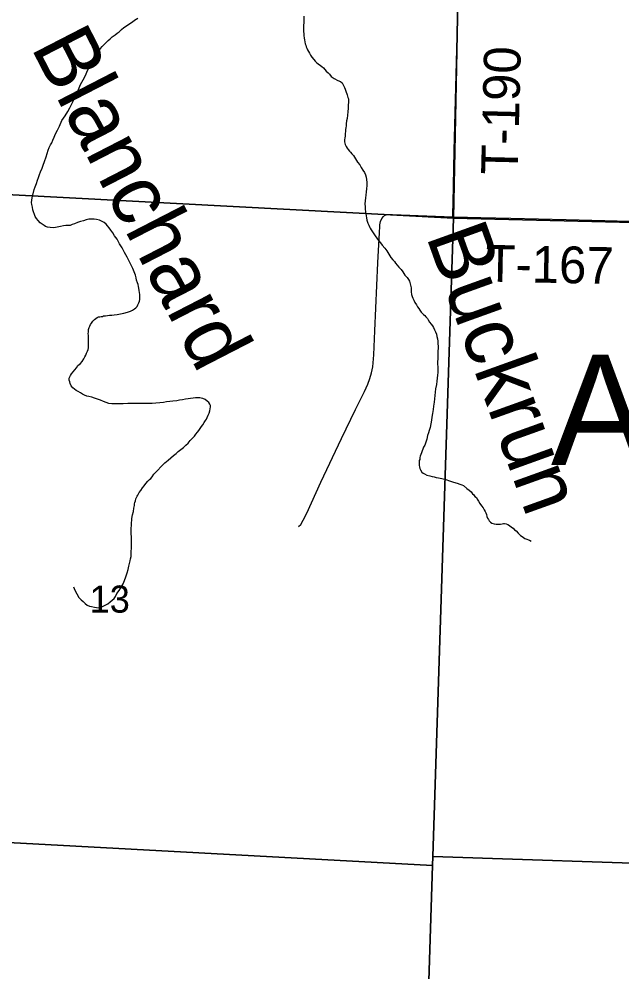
# Model space of a CAD drawing. Extents: x 1587405 to 1714697, y 1028970 to 1155083.
# Drawn here: x 1678758 to 1683683, y 1074942 to 1082719 of the extents above; entities that cross this region are included whole.
import ezdxf

# ---------------------------------------------------------------- set-up
doc = ezdxf.new("R2010")
doc.units = 0
for name, color, linetype in [('GM_X_Major_River', 7, 'Continuous'), ('GM_X_Major_River_Text', 7, 'Continuous'), ('GM_X_Minor_River', 7, 'Continuous'), ('GM_X_Minor_River_Text', 7, 'Continuous'), ('GM_X_Section', 7, 'Continuous'), ('GM_X_Section_Text', 7, 'Continuous'), ('GM_X_Township_Road', 7, 'Continuous'), ('GM_X_Township_Road_Text', 7, 'Continuous'), ('GM_X_Township_Text', 7, 'Continuous')]:
    doc.layers.add(name, color=color, linetype=linetype)

msp = doc.modelspace()

# ---------------------------------------------------------------- linework, layer by layer
at = {"layer": 'GM_X_Major_River'}
for points in [[(1679470.5, 1082529), (1679486.6, 1082545), (1679502.7, 1082556.9), (1679518.8, 1082572.9), (1679542.9, 1082588.9), (1679561, 1082602.9), (1679577.1, 1082614.9), (1679595.2, 1082632.9), (1679615.3, 1082650.9), (1679659.5, 1082680.8), (1679671.6, 1082688.8), (1679685.6, 1082696.8), (1679701.7, 1082710.8), (1679727.8, 1082726.8)], [(1679738.7, 1080503.5), (1679736.7, 1080521.5), (1679732.7, 1080535.6), (1679730.7, 1080551.7), (1679726.8, 1080565.7), (1679718.8, 1080587.8), (1679714.8, 1080605.9), (1679708.8, 1080630), (1679698.9, 1080656.1), (1679688.9, 1080684.2), (1679641, 1080776.7), (1679621, 1080812.9), (1679601, 1080851.1), (1679579, 1080885.2), (1679561, 1080923.4), (1679539, 1080949.6), (1679525, 1080973.7), (1679509, 1080995.8), (1679495, 1081013.9), (1679481, 1081032), (1679469, 1081044.1), (1679453, 1081058.2), (1679443, 1081064.3), (1679430.9, 1081070.3), (1679414.9, 1081076.4), (1679390.8, 1081082.5), (1679370.8, 1081084.6), (1679348.7, 1081084.6), (1679328.6, 1081084.7), (1679306.5, 1081080.8), (1679284.4, 1081072.8), (1679260.3, 1081066.9), (1679236.2, 1081058.9), (1679212.1, 1081049), (1679192, 1081041), (1679176, 1081035), (1679161.9, 1081033.1), (1679139.8, 1081033.1), (1679121.8, 1081031.2), (1679095.7, 1081027.3), (1679069.6, 1081021.3), (1679041.5, 1081015.4), (1679013.4, 1081017.5), (1678991.3, 1081021.6), (1678975.3, 1081025.6), (1678963.2, 1081033.7), (1678947.2, 1081043.8), (1678931.2, 1081055.9), (1678913.2, 1081074), (1678901.2, 1081090.1), (1678891.2, 1081106.2), (1678883.2, 1081124.3), (1678877.2, 1081144.3), (1678871.2, 1081162.4), (1678867.3, 1081184.5), (1678863.3, 1081204.6), (1678861.3, 1081222.7), (1678863.4, 1081240.7), (1678865.4, 1081258.8), (1678881.7, 1081326.9), (1678889.7, 1081351), (1678899.8, 1081377), (1678907.9, 1081403.1), (1678918, 1081427.1), (1678926.1, 1081449.2), (1678934.2, 1081473.2), (1678946.3, 1081501.3), (1678956.4, 1081527.3), (1678966.5, 1081555.4), (1678978.6, 1081595.5), (1678986.7, 1081621.6), (1678994.8, 1081647.6), (1679004.9, 1081671.7), (1679015, 1081691.7), (1679025, 1081709.7), (1679035.1, 1081731.8), (1679045.2, 1081755.8), (1679057.3, 1081781.8), (1679071.4, 1081811.9), (1679089.6, 1081843.9), (1679107.8, 1081890.1), (1679133.9, 1081928.1), (1679156.1, 1081964.1), (1679174.2, 1081994.2), (1679190.4, 1082028.2), (1679208.5, 1082064.3), (1679224.6, 1082102.4), (1679242.8, 1082144.4), (1679261, 1082184.5), (1679281.1, 1082222.6), (1679301.3, 1082258.6), (1679317.4, 1082298.7), (1679343.6, 1082348.8), (1679361.8, 1082382.8), (1679377.9, 1082414.9), (1679396, 1082438.9), (1679410.1, 1082460.9), (1679424.2, 1082478.9), (1679438.3, 1082495), (1679454.4, 1082511), (1679470.5, 1082529)], [(1680220.2, 1079627.1), (1680200.2, 1079627.1), (1680180.1, 1079625.2), (1680160, 1079623.2), (1680139.9, 1079619.3), (1680117.9, 1079617.4), (1680093.8, 1079611.4), (1680069.7, 1079607.5), (1680047.6, 1079603.5), (1680015.5, 1079599.6), (1679989.4, 1079597.7), (1679963.3, 1079595.8), (1679937.2, 1079589.8), (1679844.8, 1079582.1), (1679812.7, 1079582.2), (1679776.6, 1079582.3), (1679738.5, 1079582.5), (1679700.3, 1079580.6), (1679646.2, 1079580.8), (1679608, 1079578.9), (1679573.9, 1079579), (1679541.8, 1079579.1), (1679515.7, 1079579.2), (1679491.6, 1079581.3), (1679469.6, 1079589.4), (1679447.5, 1079597.5), (1679423.5, 1079607.6), (1679399.4, 1079617.7), (1679375.3, 1079623.8), (1679353.3, 1079631.9), (1679327.2, 1079638), (1679311.1, 1079642), (1679293.1, 1079650.1), (1679277.1, 1079658.2), (1679259, 1079668.3), (1679241, 1079678.4), (1679225, 1079688.5), (1679210.9, 1079698.6), (1679196.9, 1079708.6), (1679182.9, 1079726.7), (1679176.9, 1079744.8), (1679173, 1079758.9), (1679169, 1079770.9), (1679169, 1079789), (1679179.1, 1079809), (1679187.2, 1079823), (1679199.2, 1079839.1), (1679213.3, 1079855.1), (1679227.4, 1079871.1), (1679239.5, 1079891.1), (1679259.6, 1079907.1), (1679273.7, 1079925.1), (1679287.8, 1079945.1), (1679295.9, 1079961.1), (1679303.9, 1079975.1), (1679310, 1079993.2), (1679318, 1080009.2), (1679322.1, 1080021.2), (1679326.1, 1080035.3), (1679326.2, 1080055.3), (1679324.3, 1080119.6), (1679324.4, 1080137.6), (1679322.4, 1080151.7), (1679324.4, 1080163.7), (1679324.5, 1080173.7), (1679326.5, 1080185.8), (1679330.5, 1080201.8), (1679336.6, 1080213.8), (1679340.6, 1080225.8), (1679350.7, 1080237.9), (1679360.8, 1080253.9), (1679374.8, 1080265.9), (1679384.9, 1080273.9), (1679397, 1080281.9), (1679407, 1080287.8), (1679417, 1080289.8), (1679429.1, 1080291.8), (1679439.1, 1080291.8), (1679449.2, 1080295.7), (1679463.2, 1080297.7), (1679481.3, 1080299.6), (1679497.4, 1080301.6), (1679517.4, 1080303.5), (1679535.5, 1080305.5), (1679559.6, 1080307.4), (1679585.7, 1080313.3), (1679613.8, 1080319.3), (1679643.9, 1080327.2), (1679668, 1080335.1), (1679686.1, 1080343.1), (1679700.2, 1080353.1), (1679712.2, 1080363.1), (1679722.3, 1080373.1), (1679728.3, 1080387.1), (1679736.4, 1080403.2), (1679742.5, 1080417.2), (1679744.5, 1080431.2), (1679744.6, 1080451.3), (1679744.6, 1080471.3), (1679742.6, 1080487.4), (1679738.7, 1080503.5)], [(1679203.1, 1078085.3), (1679213, 1078059.2), (1679229, 1078029.1), (1679247, 1077998.9), (1679267, 1077978.8), (1679283.1, 1077964.7), (1679299.1, 1077948.6), (1679315.1, 1077936.5), (1679333.2, 1077928.4), (1679349.2, 1077924.3), (1679373.3, 1077918.2), (1679391.3, 1077916.2), (1679411.4, 1077914.1), (1679429.5, 1077918), (1679483.7, 1077946), (1679501.8, 1077961.9), (1679519.9, 1077975.9), (1679534, 1077989.9), (1679546.1, 1078005.9), (1679558.2, 1078030), (1679576.3, 1078054), (1679592.4, 1078082.1), (1679608.5, 1078110.1), (1679620.6, 1078136.1), (1679630.7, 1078166.2), (1679640.8, 1078198.3), (1679648.9, 1078226.3), (1679655, 1078252.4), (1679661.1, 1078276.5), (1679665.2, 1078296.5), (1679669.2, 1078312.6), (1679673.3, 1078332.6), (1679675.3, 1078354.7), (1679675.4, 1078376.7), (1679677.5, 1078398.8), (1679677.5, 1078422.9), (1679677.6, 1078444.9), (1679677.6, 1078467), (1679675.7, 1078491.1), (1679673.7, 1078521.2), (1679673.8, 1078555.3), (1679675.9, 1078593.4), (1679680, 1078641.6), (1679686.1, 1078673.7), (1679692.2, 1078699.7), (1679696.3, 1078725.8), (1679700.4, 1078747.9), (1679702.4, 1078761.9), (1679704.4, 1078773.9), (1679708.5, 1078786), (1679712.5, 1078802), (1679716.6, 1078814), (1679722.6, 1078824.1), (1679728.7, 1078834.1), (1679740.8, 1078854.1), (1679752.8, 1078872.1), (1679766.9, 1078892.1), (1679779, 1078910.1), (1679793.1, 1078928.2), (1679809.2, 1078946.2), (1679823.3, 1078960.2), (1679833.4, 1078970.2), (1679845.4, 1078984.2), (1679859.5, 1079004.2), (1679948, 1079096.2), (1679976.2, 1079120.2), (1679998.3, 1079138.2), (1680020.4, 1079156.2), (1680040.5, 1079172.2), (1680058.6, 1079190.2), (1680080.8, 1079206.1), (1680100.9, 1079222.1), (1680121, 1079240.1), (1680139.1, 1079258.1), (1680157.2, 1079278.1), (1680177.3, 1079300.1), (1680191.4, 1079314.1), (1680203.5, 1079332.2), (1680215.6, 1079348.2), (1680227.6, 1079360.2), (1680237.7, 1079376.2), (1680249.8, 1079394.2), (1680259.8, 1079408.2), (1680269.9, 1079426.2), (1680280, 1079442.3), (1680290.1, 1079452.3), (1680296.1, 1079466.3), (1680302.2, 1079486.3), (1680310.2, 1079502.4), (1680316.3, 1079520.4), (1680320.4, 1079538.4), (1680322.4, 1079554.5), (1680322.4, 1079564.5), (1680316.4, 1079576.6), (1680308.4, 1079588.6), (1680294.4, 1079600.7), (1680278.4, 1079612.8), (1680258.4, 1079620.9), (1680246.3, 1079625), (1680234.3, 1079627), (1680220.2, 1079627.1)]]:
    msp.add_lwpolyline(points, dxfattribs=at)
at = {"layer": 'GM_X_Minor_River'}
for points in [[(1681084.5, 1082742.5), (1681084.5, 1082718.4), (1681084.4, 1082694.3), (1681082.3, 1082664.2), (1681082.3, 1082636.1), (1681082.2, 1082616.1), (1681084.2, 1082598), (1681084.2, 1082583.9), (1681086.1, 1082563.9), (1681090.1, 1082549.8), (1681092.1, 1082533.8), (1681096, 1082517.7), (1681100, 1082505.6), (1681104, 1082493.6), (1681108, 1082481.5), (1681114, 1082467.5), (1681122, 1082455.4), (1681130, 1082441.3), (1681140, 1082425.2), (1681150, 1082407.1), (1681166, 1082389), (1681176, 1082375), (1681190, 1082362.9), (1681232.1, 1082332.6), (1681244.1, 1082320.6), (1681256.1, 1082308.5), (1681268.1, 1082294.4), (1681282.1, 1082280.3), (1681294.1, 1082268.2), (1681308.1, 1082250.1), (1681332.2, 1082234), (1681362.2, 1082217.8), (1681384.3, 1082209.8), (1681396.3, 1082197.7), (1681402.3, 1082187.6), (1681408.3, 1082177.6), (1681416.3, 1082159.5), (1681422.3, 1082147.4), (1681428.3, 1082131.3), (1681438.2, 1082101.2), (1681444.2, 1082079.1), (1681448.2, 1082067.1), (1681448.2, 1082057.1), (1681448.1, 1082041), (1681446.1, 1082016.9), (1681446, 1081990.8), (1681443.9, 1081962.8), (1681441.9, 1081934.7), (1681437.8, 1081908.6), (1681433.7, 1081888.5), (1681431.6, 1081864.5), (1681429.6, 1081848.4), (1681427.6, 1081830.4), (1681423.5, 1081816.3), (1681423.5, 1081800.3), (1681421.4, 1081784.2)], [(1681421.4, 1081784.2), (1681421.4, 1081766.2), (1681419.3, 1081748.1), (1681417.3, 1081736.1), (1681417.3, 1081718), (1681419.2, 1081706), (1681423.2, 1081693.9), (1681429.2, 1081679.9), (1681437.2, 1081665.8), (1681447.2, 1081653.7), (1681457.2, 1081641.7), (1681465.2, 1081631.6), (1681475.2, 1081619.5), (1681489.2, 1081605.4), (1681523.2, 1081551.1), (1681541.2, 1081529), (1681553.2, 1081506.9), (1681567.2, 1081484.8), (1681579.2, 1081466.7), (1681587.2, 1081448.6), (1681593.2, 1081428.5), (1681597.1, 1081408.4), (1681599.1, 1081384.4), (1681599, 1081360.3), (1681597, 1081334.2), (1681592.9, 1081308.1), (1681590.8, 1081282.1), (1681588.8, 1081260), (1681584.7, 1081235.9), (1681582.6, 1081209.8), (1681584.6, 1081187.8), (1681586.5, 1081167.7), (1681588.5, 1081145.6), (1681590.5, 1081129.6), (1681594.4, 1081113.5), (1681596.4, 1081095.4), (1681600.4, 1081077.4), (1681606.3, 1081053.3), (1681614.3, 1081037.2), (1681620.3, 1081023.1), (1681626.3, 1081011.1), (1681634.3, 1080999), (1681644.3, 1080982.9), (1681656.3, 1080964.8), (1681668.3, 1080948.7), (1681680.3, 1080930.6), (1681694.3, 1080912.5), (1681710.3, 1080892.4), (1681724.3, 1080874.3), (1681746.3, 1080850.1), (1681762.3, 1080826), (1681778.3, 1080799.9), (1681794.3, 1080771.7), (1681810.3, 1080753.6), (1681824.3, 1080741.5), (1681834.3, 1080727.5), (1681846.4, 1080709.4), (1681860.4, 1080693.3), (1681878.4, 1080675.1), (1681894.4, 1080655), (1681910.4, 1080628.9), (1681928.4, 1080610.8), (1681938.4, 1080594.7), (1681948.4, 1080578.6), (1681962.3, 1080526.4), (1681962.3, 1080510.3), (1681962.2, 1080492.3), (1681964.2, 1080472.2), (1681968.2, 1080454.1), (1681974.2, 1080442.1), (1681984.2, 1080424), (1681992.1, 1080405.9), (1682004.1, 1080387.8), (1682014.1, 1080369.7), (1682024.1, 1080355.6), (1682032.1, 1080343.6), (1682044.1, 1080327.5), (1682050.1, 1080317.4), (1682062.1, 1080307.3), (1682072.2, 1080299.3), (1682080.2, 1080289.2), (1682094.2, 1080275.1), (1682100.2, 1080265.1), (1682112.2, 1080245), (1682124.2, 1080228.9), (1682136.2, 1080214.8), (1682144.2, 1080200.7), (1682152.2, 1080182.7), (1682160.1, 1080166.6), (1682168.1, 1080146.5), (1682172.1, 1080128.4), (1682176.1, 1080110.3), (1682178, 1080090.3), (1682178, 1080068.2), (1682181.9, 1080048.1), (1682181.9, 1080030.1), (1682179.8, 1080012), (1682179.8, 1079993.9), (1682179.7, 1079967.9), (1682177.7, 1079945.8), (1682177.6, 1079921.7)], [(1682177.6, 1079921.7), (1682177.6, 1079901.6), (1682179.5, 1079879.6), (1682179.5, 1079857.5), (1682179.4, 1079835.4), (1682177.4, 1079811.4), (1682173.3, 1079787.3), (1682171.2, 1079763.2), (1682167.1, 1079735.1), (1682161, 1079701.1), (1682148.7, 1079592.7), (1682142.6, 1079560.7), (1682140.6, 1079532.6), (1682136.5, 1079500.5), (1682130.4, 1079470.4), (1682126.3, 1079444.3), (1682122.2, 1079416.2), (1682116.1, 1079386.2), (1682108.1, 1079362.1), (1682102, 1079342.1), (1682095.9, 1079320), (1682087.8, 1079289.9), (1682079.7, 1079265.9), (1682071.6, 1079241.8), (1682061.6, 1079223.8), (1682057.5, 1079209.8), (1682051.5, 1079195.8), (1682045.4, 1079179.7), (1682039.4, 1079165.7), (1682035.3, 1079151.7), (1682033.3, 1079139.6), (1682031.2, 1079125.6), (1682027.2, 1079115.6), (1682025.2, 1079101.5), (1682027.1, 1079087.5), (1682027.1, 1079075.4), (1682029.1, 1079065.4), (1682033.1, 1079051.3), (1682037.1, 1079039.3), (1682049, 1079021.2), (1682059.1, 1079013.1), (1682071.1, 1079007.1), (1682089.1, 1078997), (1682113.2, 1078990.9), (1682133.2, 1078984.8), (1682149.3, 1078982.7), (1682165.3, 1078978.7), (1682185.4, 1078974.6), (1682211.5, 1078968.5), (1682243.6, 1078960.4), (1682273.6, 1078950.2), (1682305.7, 1078940.1), (1682335.8, 1078930), (1682359.9, 1078921.9), (1682373.9, 1078917.8), (1682387.9, 1078911.7), (1682416, 1078887.6), (1682434, 1078873.5), (1682450, 1078859.4), (1682462, 1078845.3), (1682474.1, 1078835.2), (1682482.1, 1078823.1), (1682494.1, 1078813.1), (1682500.1, 1078801), (1682510.1, 1078784.9), (1682522, 1078764.8), (1682536.1, 1078746.7), (1682548.1, 1078728.6), (1682558.1, 1078714.6), (1682566.1, 1078700.5), (1682572, 1078688.4), (1682576, 1078674.4), (1682580, 1078660.3), (1682586, 1078644.2), (1682592, 1078634.2), (1682598, 1078624.1), (1682608, 1078614.1), (1682620, 1078604), (1682638, 1078597.9), (1682656.1, 1078595.8), (1682674.2, 1078595.8), (1682690.2, 1078597.7), (1682704.3, 1078599.7), (1682714.3, 1078601.7), (1682724.3, 1078601.6), (1682738.4, 1078599.6), (1682750.4, 1078593.5), (1682764.4, 1078585.5), (1682780.5, 1078573.4), (1682794.5, 1078563.3), (1682806.5, 1078551.2), (1682818.5, 1078541.1), (1682834.5, 1078523), (1682854.6, 1078502.9), (1682866.6, 1078494.8), (1682878.6, 1078486.8), (1682890.6, 1078480.7), (1682904.7, 1078474.6), (1682918.7, 1078468.6), (1682928.7, 1078464.6), (1682940.7, 1078458.5)]]:
    msp.add_lwpolyline(points, dxfattribs=at)
at = {"layer": 'GM_X_Section'}
for points in [[(1677028.4, 1086675.5), (1682412.7, 1086418.5), (1682308.3, 1081094.4), (1676906.4, 1081379.7)], [(1682412.7, 1086418.5), (1682413, 1086444.5), (1688736.3, 1086256.4), (1688630, 1080942.3), (1682308.3, 1081094.4)], [(1676906.4, 1081379.7), (1682308.3, 1081094.4), (1682137.1, 1075883.2), (1682136.3, 1075811.2), (1676758.5, 1076102.3)], [(1682308.3, 1081094.4), (1688630, 1080942.3), (1688484.1, 1075670.7), (1682137.1, 1075883.2)], [(1676758.5, 1076102.3), (1682136.3, 1075811.2), (1681969, 1070588), (1676658.5, 1070806.3)], [(1682136.3, 1075811.2), (1682137.1, 1075883.2), (1688484.1, 1075670.7), (1688338, 1070385.2), (1681969, 1070588)]]:
    msp.add_lwpolyline(points, close=True, dxfattribs=at)
at = {"layer": 'GM_X_Township_Road'}
for points in [[(1682301, 1081105.5), (1682301.7, 1081134.2), (1682303.8, 1081216.1), (1682311.1, 1081642.4), (1682335.7, 1082576.9), (1682350.6, 1083150.8), (1682354.9, 1083363.9), (1682363.6, 1083741), (1682371.1, 1084036.1), (1682376.4, 1084249.3), (1682396.2, 1084987), (1682405.5, 1085364.1), (1682412.2, 1085626.4), (1682416.3, 1085790.4), (1682417.6, 1085888.8), (1682418.3, 1085939.4)], [(1681039.8, 1078577.9), (1681058.7, 1078594.8), (1681079.2, 1078628.2), (1681107.9, 1078687), (1681224.4, 1078940.1), (1681392.9, 1079295.4), (1681507.2, 1079531.3), (1681579.3, 1079678.5), (1681606.1, 1079738.4), (1681623.9, 1079784.2), (1681637.7, 1079831.3), (1681646.9, 1079879.5), (1681651.1, 1079911.9), (1681656.2, 1079977.3), (1681664.3, 1080173.8), (1681689.9, 1080730.4), (1681701.9, 1080975.9), (1681704.5, 1081026.6), (1681705.8, 1081039.9), (1681708.2, 1081054.5), (1681712, 1081067.8), (1681721.3, 1081091.8)], [(1681721.3, 1081091.8), (1681735.4, 1081108.8), (1681744.5, 1081115.7), (1681749.9, 1081118.6), (1681755.8, 1081121.4), (1681770.4, 1081123.3), (1681807.9, 1081125.2), (1682230.9, 1081108), (1682301, 1081105.5)], [(1682301, 1081105.5), (1682421.3, 1081101.2), (1682529.1, 1081099.3), (1682775.9, 1081092.7), (1683227.6, 1081082.2), (1683543.4, 1081074.5), (1683743.5, 1081070.7), (1683909.6, 1081066.9), (1684136, 1081061.2), (1684343.9, 1081056.4), (1684537.2, 1081051.6), (1684783, 1081046.9), (1685332.7, 1081032.8), (1685545.9, 1081028), (1685775.4, 1081020.6), (1686459.8, 1081006.7), (1687464.2, 1080982.8), (1688070.8, 1080967.8), (1688366, 1080962.7), (1688636.4, 1080954.8)]]:
    msp.add_lwpolyline(points, dxfattribs=at)

# ---------------------------------------------------------------- texts
at = {"layer": 'GM_X_Major_River_Text'}
msp.add_text('Blanchard', height=500.2, rotation=297.23142, dxfattribs=at).set_placement((1678851.1, 1082490.8))
at = {"layer": 'GM_X_Minor_River_Text'}
msp.add_text('Buckrun', height=500.2, rotation=289.7645, dxfattribs=at).set_placement((1682080.1, 1080949.4))
at = {"layer": 'GM_X_Section_Text'}
msp.add_text('13', height=221, rotation=0.00001, dxfattribs=at).set_placement((1679334.5, 1077874.6))
at = {"layer": 'GM_X_Township_Road_Text'}
for s, rotation, p in [('T-190', 88.59675, (1682831.7, 1081445.4)), ('T-167', 358.87733, (1682564.9, 1080576.7))]:
    msp.add_text(s, height=300, rotation=rotation, dxfattribs=at).set_placement(p)
at = {"layer": 'GM_X_Township_Text'}
msp.add_text('AMANDA', height=900, rotation=0.00001, dxfattribs=at).set_placement((1683103, 1079079.9))

doc.saveas('drawing.dxf')
